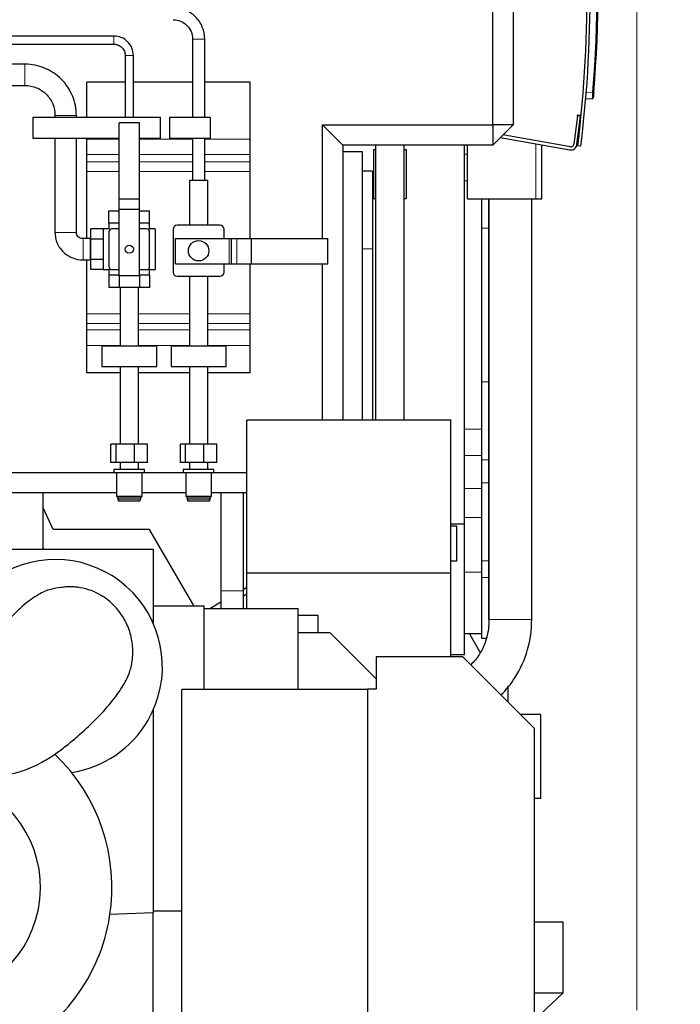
# Model space of a CAD drawing. Header units: inches. Extents: x 0 to 20790, y -12 to 14700.
# Tile 300 of 358: x 10863 to 11511, y 9897 to 10862. Entities that reach past the tile are written whole.
import ezdxf

# ---------------------------------------------------------------- set-up
doc = ezdxf.new("R2010")
doc.units = ezdxf.units.IN
doc.layers.add('1', color=7, linetype='Continuous', true_color=0xffffff)
doc.layers.add('254', color=7, linetype='Continuous', true_color=0xffffff)
doc.styles.add('latin_extended', font='simplex.shx')
doc.dimstyles.get("Standard").update_dxf_attribs({"dimtxt": 0.18, "dimasz": 0.18, "dimexe": 0.18, "dimexo": 0.0625, "dimgap": 0.09, "dimtad": 0, "dimtih": 1, "dimtoh": 1, "dimdec": 4, "dimzin": 0, "dimdsep": 46, "dimtxsty": 'Standard', "dimcen": 0.09, "dimadec": 0, "dimazin": 0, "dimtfac": 1, "dimtdec": 4, "dimtofl": 0, "dimtmove": 0, "dimatfit": 3, "dimfxl": 1, "dimtolj": 1, "dimtzin": 0, "dimarcsym": 0})

# ---------------------------------------------------------------- blocks, each defined once
blk = doc.blocks.new('_U3')
at = {"layer": '254', "color": 3, "linetype": 'Continuous', "lineweight": 13, "transparency": 16777216}
for p, q in [((10990.99, 12222.25), (11933.67, 12222.25)), ((11898.67, 12099.75), (11898.67, 8769.25)), ((10824.14, 8646.75), (11933.67, 8646.75))]:
    blk.add_line(p, q, dxfattribs=at)
at = {"layer": '254', "color": 3, "transparency": 16777216}
for points in [[(11919.08, 12099.75), (11878.25, 12099.75), (11898.67, 12222.25)], [(11878.25, 8769.25), (11919.08, 8769.25), (11898.67, 8646.75)]]:
    blk.add_solid(points, dxfattribs=at)
at = {"layer": 'Defpoints', "color": 0, "transparency": 16777216}
for p in [(10955.99, 12222.25), (10789.14, 8646.75), (11898.67, 8646.75)]:
    blk.add_point(p, dxfattribs=at)
at = {"layer": '254', "color": 2, "lineweight": 13, "transparency": 16777216, "insert": (11714.92, 10218.67), "char_height": 122.5, "attachment_point": 1, "rotation": 90, "style": 'latin_extended'}
blk.add_mtext('\\A1;3575', dxfattribs=at)
blk = doc.blocks.new('_U4')
at = {"layer": '254', "color": 3, "linetype": 'Continuous', "lineweight": 13, "transparency": 16777216}
for p, q in [((8855.72, 11944.93), (8855.72, 12612.75)), ((11468.04, 9891.65), (11468.04, 12612.75)), ((8978.22, 12577.75), (11345.54, 12577.75))]:
    blk.add_line(p, q, dxfattribs=at)
at = {"layer": '254', "color": 3, "transparency": 16777216}
for points in [[(8978.22, 12598.17), (8978.22, 12557.34), (8855.72, 12577.75)], [(11345.54, 12557.34), (11345.54, 12598.17), (11468.04, 12577.75)]]:
    blk.add_solid(points, dxfattribs=at)
at = {"layer": 'Defpoints', "color": 0, "transparency": 16777216}
for p in [(11468.04, 12577.75), (8855.72, 11909.93), (11468.04, 9856.65)]:
    blk.add_point(p, dxfattribs=at)
at = {"layer": '254', "color": 2, "lineweight": 13, "transparency": 16777216, "insert": (9957.71, 12761.5), "char_height": 122.5, "attachment_point": 1, "style": 'latin_extended'}
blk.add_mtext('\\A1;2612', dxfattribs=at)

msp = doc.modelspace()

# ---------------------------------------------------------------- linework, layer by layer
at = {"layer": '1', "color": 2, "linetype": 'Continuous', "lineweight": 25}
for p, q in [((11346.826, 10986.754), (11346.826, 10759.485)), ((11326.826, 10759.485), (11326.826, 10978.47)), ((10868.189, 10818.892), (10487.492, 10818.892)), ((10928.989, 10766.392), (10928.989, 10801.117)), ((10966.494, 10801.117), (10928.989, 10801.117)), ((11032.486, 10801.117), (10974.491, 10801.117)), ((11088.989, 10801.117), (11044.486, 10801.117)), ((11088.989, 10745.443), (11088.989, 10801.117)), ((10487.492, 10797.892), (10868.189, 10797.892)), ((11424.351, 10784.904), (11417.933, 10784.567)), ((10875.983, 10766.392), (10875.983, 10746.392)), ((11000.983, 10766.392), (10875.983, 10766.392)), ((10897.689, 10768.393), (10897.689, 10766.392)), ((10918.689, 10766.391), (10918.689, 10768.392)), ((10960.483, 10686.392), (10960.483, 10761.392)), ((10980.483, 10761.392), (10960.483, 10761.392)), ((10980.483, 10686.392), (10980.483, 10761.392)), ((11000.983, 10746.392), (11000.983, 10766.392)), ((11009.989, 10766.392), (11009.989, 10746.392)), ((11049.989, 10766.392), (11009.989, 10766.392)), ((11049.989, 10746.392), (11049.989, 10766.392)), ((11409.806, 10768.098), (11406.394, 10740.307)), ((11409.371, 10739.941), (11412.784, 10767.732)), ((11409.806, 10768.098), (11409.844, 10768.408)), ((11409.844, 10768.408), (11409.928, 10769.091)), ((11409.928, 10769.091), (11413.465, 10768.656)), ((11412.906, 10768.725), (11412.784, 10767.732)), ((11159.837, 10759.485), (11326.826, 10759.485)), ((11159.837, 10759.485), (11179.837, 10739.485)), ((11159.837, 10647.797), (11159.837, 10759.485)), ((11346.826, 10759.485), (11326.826, 10759.485)), ((11346.826, 10759.485), (11326.826, 10739.485)), ((11326.826, 10759.485), (11326.826, 10739.485)), ((10875.983, 10746.392), (10960.483, 10746.392)), ((10897.688, 10746.391), (10897.683, 10653.643)), ((10918.683, 10653.642), (10918.688, 10746.392)), ((10928.989, 10745.443), (10928.989, 10746.392)), ((10928.989, 10730.122), (10928.989, 10745.443)), ((10980.483, 10746.392), (11000.983, 10746.392)), ((11009.989, 10746.392), (11049.989, 10746.392)), ((11088.989, 10730.122), (11088.989, 10745.443)), ((11334.138, 10746.795), (11402.374, 10734.763)), ((11402.895, 10737.718), (11336.727, 10749.385)), ((11326.826, 10739.485), (11179.837, 10739.485)), ((11179.837, 10739.485), (11179.837, 10469.786)), ((11198.989, 10732.754), (11179.837, 10732.754)), ((11198.989, 10469.785), (11198.989, 10732.754)), ((11209.859, 10735.254), (11211.859, 10735.254)), ((11209.859, 10735.254), (11209.859, 10687.254)), ((11239.859, 10735.254), (11241.859, 10735.254)), ((11241.859, 10735.254), (11241.859, 10687.254)), ((11298.989, 10367.757), (11298.989, 10739.483)), ((11301.989, 10686.757), (11301.989, 10739.488)), ((11374.989, 10686.757), (11374.989, 10739.596)), ((11413.107, 10738.259), (11410.13, 10738.627)), ((10928.989, 10722.932), (10928.989, 10730.122)), ((10928.989, 10713.739), (10928.989, 10722.932)), ((11088.989, 10722.932), (11088.989, 10730.122)), ((11088.989, 10713.739), (11088.989, 10722.932)), ((10928.989, 10647.892), (10928.989, 10713.739)), ((11088.989, 10647.798), (11088.989, 10713.739)), ((11208.989, 10713.854), (11198.989, 10713.854)), ((11208.989, 10713.854), (11208.989, 10637.754)), ((11029.483, 10704.892), (11029.483, 10660.89)), ((11047.483, 10704.892), (11029.483, 10704.892)), ((11047.483, 10660.89), (11047.483, 10704.892)), ((10960.483, 10676.392), (10960.483, 10686.392)), ((10980.483, 10686.392), (10960.483, 10686.392)), ((10980.483, 10676.392), (10980.483, 10686.392)), ((11209.859, 10687.254), (11211.859, 10687.254)), ((11239.858, 10687.254), (11241.859, 10687.254)), ((11301.989, 10686.757), (11368.989, 10686.757)), ((11315.989, 10657.984), (11315.989, 10686.758)), ((11322.989, 10657.984), (11322.989, 10686.758)), ((11322.99, 10686.748), (11322.99, 10274.576)), ((11364.99, 10274.576), (11364.99, 10686.748)), ((11368.989, 10686.757), (11374.989, 10686.757)), ((10950.483, 10674.892), (10960.483, 10674.892)), ((10950.483, 10662.892), (10950.483, 10674.892)), ((10960.483, 10611.392), (10960.483, 10676.392)), ((10980.483, 10676.392), (10960.483, 10676.392)), ((10980.483, 10611.392), (10980.483, 10676.392)), ((10980.483, 10674.892), (10990.483, 10674.892)), ((10990.483, 10662.892), (10990.483, 10674.892)), ((10932.983, 10647.392), (10932.983, 10657.392)), ((10944.983, 10657.392), (10932.983, 10657.392)), ((10950.483, 10657.392), (10944.983, 10657.392)), ((10944.983, 10657.392), (10944.983, 10617.392)), ((10950.483, 10662.892), (10950.483, 10657.392)), ((10960.482, 10662.892), (10950.483, 10662.892)), ((10960.483, 10657.392), (10953.483, 10657.392)), ((10990.483, 10662.892), (10980.483, 10662.892)), ((10987.483, 10657.392), (10980.483, 10657.392)), ((10990.483, 10657.392), (10990.483, 10662.892)), ((10995.983, 10657.392), (10990.483, 10657.392)), ((10995.983, 10657.392), (10995.983, 10617.392)), ((11013.483, 10656.892), (11013.483, 10614.892)), ((11059.483, 10660.892), (11017.483, 10660.892)), ((11063.483, 10647.799), (11063.483, 10656.892)), ((11315.989, 10507.529), (11315.989, 10657.984)), ((11322.989, 10507.529), (11322.989, 10657.984)), ((10932.648, 10647.892), (10925.183, 10647.892)), ((10932.648, 10626.892), (10932.648, 10647.892)), ((10932.983, 10627.392), (10932.983, 10647.392)), ((10944.983, 10647.392), (10932.983, 10647.392)), ((10950.483, 10654.392), (10950.483, 10620.392)), ((10990.483, 10620.392), (10990.483, 10654.392)), ((11015.78, 10647.799), (11068.28, 10647.799)), ((11015.78, 10623.14), (11015.78, 10647.799)), ((11068.28, 10647.799), (11070.78, 10647.799)), ((11070.78, 10647.799), (11075.78, 10647.799)), ((11070.78, 10623.14), (11070.78, 10647.799)), ((11075.78, 10647.799), (11090.249, 10647.799)), ((11090.249, 10647.799), (11165.249, 10647.799)), ((11090.249, 10623.14), (11090.249, 10647.799)), ((11165.249, 10623.14), (11165.249, 10647.799)), ((11208.989, 10637.754), (11208.989, 10469.783)), ((10925.183, 10626.892), (10932.648, 10626.892)), ((10928.989, 10573.931), (10928.989, 10626.894)), ((10932.983, 10617.392), (10932.983, 10627.392)), ((10944.983, 10627.392), (10932.983, 10627.392)), ((10944.983, 10617.392), (10932.983, 10617.392)), ((10944.983, 10617.392), (10950.483, 10617.392)), ((10950.483, 10617.392), (10950.483, 10611.892)), ((10953.483, 10617.392), (10960.483, 10617.392)), ((10980.483, 10617.392), (10987.483, 10617.392)), ((10990.483, 10611.892), (10990.483, 10617.392)), ((10990.483, 10617.392), (10995.983, 10617.392)), ((11015.78, 10623.14), (11068.28, 10623.14)), ((11063.483, 10614.892), (11063.483, 10623.14)), ((11068.28, 10623.14), (11070.78, 10623.14)), ((11070.78, 10623.14), (11075.78, 10623.14)), ((11075.78, 10623.14), (11090.249, 10623.14)), ((11088.989, 10573.931), (11088.989, 10623.141)), ((11090.249, 10623.14), (11165.249, 10623.14)), ((11159.837, 10469.784), (11159.837, 10623.139)), ((10950.483, 10611.892), (10950.483, 10599.892)), ((10960.482, 10611.892), (10950.483, 10611.892)), ((10980.483, 10611.392), (10960.483, 10611.392)), ((10960.483, 10611.392), (10960.483, 10599.892)), ((10990.483, 10611.892), (10980.483, 10611.892)), ((10980.483, 10611.392), (10980.483, 10599.892)), ((10990.483, 10611.892), (10990.483, 10599.892)), ((11017.483, 10610.892), (11059.483, 10610.892)), ((11029.483, 10610.894), (11029.483, 10542.392)), ((11047.483, 10542.392), (11047.483, 10610.894)), ((10960.483, 10599.892), (10950.483, 10599.892)), ((10980.483, 10599.892), (10960.483, 10599.892)), ((10961.483, 10599.894), (10961.483, 10542.392)), ((10979.483, 10542.392), (10979.483, 10599.894)), ((10990.483, 10599.892), (10980.483, 10599.892)), ((10928.989, 10564.738), (10928.989, 10573.931)), ((11088.989, 10564.738), (11088.989, 10573.931)), ((10928.989, 10558.387), (10928.989, 10564.738)), ((11088.989, 10558.387), (11088.989, 10564.738)), ((10928.989, 10543.066), (10928.989, 10558.387)), ((11088.989, 10543.066), (11088.989, 10558.387)), ((10928.989, 10516.392), (10928.989, 10543.066)), ((10943.483, 10542.392), (10943.483, 10522.392)), ((10997.483, 10542.392), (10943.483, 10542.392)), ((10997.483, 10522.392), (10997.483, 10542.392)), ((11011.483, 10542.392), (11011.483, 10522.392)), ((11065.483, 10542.392), (11011.483, 10542.392)), ((11065.483, 10522.392), (11065.483, 10542.392)), ((11088.989, 10516.392), (11088.989, 10543.066)), ((10943.483, 10522.392), (10997.483, 10522.392)), ((10961.483, 10522.392), (10961.483, 10446.392)), ((10979.483, 10446.392), (10979.483, 10522.392)), ((11011.483, 10522.392), (11065.483, 10522.392)), ((11029.483, 10522.392), (11029.483, 10446.392)), ((11047.483, 10446.392), (11047.483, 10522.392)), ((10961.484, 10516.392), (10928.989, 10516.392)), ((11029.481, 10516.392), (10979.484, 10516.392)), ((11088.989, 10516.392), (11047.481, 10516.392)), ((11315.989, 10431.119), (11315.989, 10507.529)), ((11322.989, 10431.119), (11322.989, 10507.529)), ((11085.817, 10319.783), (11085.817, 10469.783)), ((11285.817, 10469.783), (11085.817, 10469.783)), ((11285.817, 10319.783), (11285.817, 10469.783)), ((10957.628, 10446.392), (10952.564, 10446.392)), ((10952.564, 10428.392), (10952.564, 10446.392)), ((10975.548, 10446.392), (10957.628, 10446.392)), ((10957.628, 10428.392), (10957.628, 10446.392)), ((10988.403, 10446.392), (10975.548, 10446.392)), ((10975.548, 10428.392), (10975.548, 10446.392)), ((10988.403, 10428.392), (10988.403, 10446.392)), ((11025.628, 10446.392), (11020.564, 10446.392)), ((11020.564, 10428.392), (11020.564, 10446.392)), ((11043.548, 10446.392), (11025.628, 10446.392)), ((11025.628, 10428.392), (11025.628, 10446.392)), ((11056.403, 10446.392), (11043.548, 10446.392)), ((11043.548, 10428.392), (11043.548, 10446.392)), ((11056.403, 10428.392), (11056.403, 10446.392)), ((10957.628, 10428.392), (10952.564, 10428.392)), ((10975.548, 10428.392), (10957.628, 10428.392)), ((10961.483, 10428.392), (10961.483, 10421.592)), ((10988.403, 10428.392), (10975.548, 10428.392)), ((10979.483, 10421.592), (10979.483, 10428.392)), ((11025.628, 10428.392), (11020.564, 10428.392)), ((11043.548, 10428.392), (11025.628, 10428.392)), ((11029.483, 10428.392), (11029.483, 10421.592)), ((11056.403, 10428.392), (11043.548, 10428.392)), ((11047.483, 10421.592), (11047.483, 10428.392)), ((11315.989, 10408.395), (11315.989, 10431.119)), ((11322.989, 10408.395), (11322.989, 10431.119)), ((10852.607, 10418.485), (10955.486, 10418.485)), ((10985.483, 10421.592), (10955.483, 10421.592)), ((10955.483, 10421.592), (10955.483, 10418.092)), ((10985.483, 10418.092), (10955.483, 10418.092)), ((10957.983, 10418.092), (10957.983, 10394.892)), ((10982.983, 10394.892), (10982.983, 10418.092)), ((10985.483, 10418.092), (10985.483, 10421.592)), ((10985.484, 10418.485), (11023.48, 10418.485)), ((11053.483, 10421.592), (11023.483, 10421.592)), ((11023.483, 10421.592), (11023.483, 10418.092)), ((11053.483, 10418.092), (11023.483, 10418.092)), ((11025.983, 10418.092), (11025.983, 10394.892)), ((11050.983, 10394.892), (11050.983, 10418.092)), ((11053.483, 10418.092), (11053.483, 10421.592)), ((11053.483, 10418.485), (11085.814, 10418.485)), ((11315.989, 10331.984), (11315.989, 10408.395)), ((11322.989, 10331.984), (11322.989, 10408.395)), ((10957.986, 10398.485), (10847.328, 10398.485)), ((10885.989, 10343.254), (10885.989, 10398.485)), ((10982.983, 10394.892), (10957.983, 10394.892)), ((10957.983, 10394.892), (10959.183, 10394.392)), ((10981.783, 10394.392), (10982.983, 10394.892)), ((11025.979, 10398.485), (10982.987, 10398.485)), ((11050.983, 10394.892), (11025.983, 10394.892)), ((11025.983, 10394.892), (11027.183, 10394.392)), ((11049.783, 10394.392), (11050.983, 10394.892)), ((11085.815, 10398.485), (11050.98, 10398.485)), ((10981.783, 10394.392), (10959.183, 10394.392)), ((10959.183, 10394.392), (10959.183, 10392.392)), ((10981.783, 10392.392), (10959.183, 10392.392)), ((10959.183, 10392.392), (10959.983, 10390.392)), ((10980.983, 10390.392), (10959.983, 10390.392)), ((10980.983, 10390.392), (10981.783, 10392.392)), ((10981.783, 10392.392), (10981.783, 10394.392)), ((11049.783, 10394.392), (11027.183, 10394.392)), ((11027.183, 10394.392), (11027.183, 10392.392)), ((11049.783, 10392.392), (11027.183, 10392.392)), ((11027.183, 10392.392), (11027.983, 10390.392)), ((11048.983, 10390.392), (11027.983, 10390.392)), ((11048.983, 10390.392), (11049.783, 10392.392)), ((11049.783, 10392.392), (11049.783, 10394.392)), ((10895.989, 10362.754), (10885.989, 10384.052)), ((11298.989, 10367.757), (11285.817, 10367.757)), ((11291.66, 10365.919), (11285.817, 10365.919)), ((11291.66, 10331.75), (11291.66, 10365.919)), ((11298.989, 10239.757), (11298.989, 10367.757)), ((10990.489, 10362.754), (10895.989, 10362.754)), ((11033.989, 10287.409), (10990.489, 10362.754)), ((10596.18, 10343.254), (10993.989, 10343.254)), ((10886.699, 10343.254), (10885.989, 10344.767)), ((10993.989, 10343.254), (10993.989, 10270.789)), ((11291.66, 10331.75), (11285.817, 10331.75)), ((11315.989, 10315.757), (11315.989, 10331.984)), ((11322.989, 10315.757), (11322.989, 10331.984)), ((11285.817, 10319.783), (11085.817, 10319.783)), ((11085.817, 10285.054), (11085.817, 10319.783)), ((11285.817, 10237.754), (11285.817, 10319.783)), ((11315.989, 10255.927), (11315.989, 10315.757)), ((11322.989, 10274.506), (11322.989, 10315.757)), ((11085.818, 10305.961), (11082.409, 10303.993)), ((11082.409, 10297.495), (11085.819, 10299.577)), ((11060.41, 10291.292), (11049.606, 10285.054)), ((11043.989, 10287.409), (10993.989, 10287.409)), ((11043.989, 10285.051), (11043.989, 10287.409)), ((11135.989, 10285.054), (11043.989, 10285.054)), ((11043.989, 10205.753), (11043.989, 10285.054)), ((11135.989, 10205.753), (11135.989, 10285.054)), ((11155.817, 10278.494), (11135.989, 10278.494)), ((11155.817, 10261.804), (11155.817, 10278.494)), ((11135.989, 10261.804), (11166.989, 10261.804)), ((11212.589, 10216.203), (11166.989, 10261.804)), ((11298.989, 10260.597), (11315.989, 10260.597)), ((11314.561, 10242.197), (11303.938, 10260.597)), ((11320.637, 10255.927), (11315.989, 10255.927)), ((11212.589, 10237.754), (11212.589, 10206.254)), ((11297.589, 10237.754), (11212.589, 10237.754)), ((11298.989, 10239.757), (11285.817, 10239.757)), ((11367.589, 10167.754), (11297.589, 10237.754)), ((11204.089, 10205.754), (11022.089, 10205.754)), ((11022.089, 9738.254), (11022.089, 10205.754)), ((11212.589, 10206.254), (11204.089, 10206.254)), ((11204.089, 10206.254), (11204.089, 9736.254)), ((11341.689, 10209.552), (11341.689, 10193.651)), ((10993.989, 10185.725), (10993.989, 9986.754)), ((11373.989, 10181.284), (11354.058, 10181.284)), ((11373.989, 10111.333), (11373.989, 10181.284)), ((11367.589, 9736.254), (11367.589, 10167.754)), ((11373.989, 10099.284), (11373.989, 10111.333)), ((11367.588, 10099.284), (11373.989, 10099.284)), ((10993.989, 9986.754), (10951.569, 9985.272)), ((11022.088, 9988.395), (10993.989, 9988.395)), ((10993.989, 9710.754), (10993.989, 9986.754)), ((11395.689, 9977.754), (11367.59, 9977.754)), ((11395.689, 9908.448), (11395.689, 9977.754)), ((11367.59, 9908.448), (11395.689, 9908.448)), ((11372.689, 9886.448), (11395.689, 9908.448))]:
    msp.add_line(p, q, dxfattribs=at)
at = {"layer": '1', "color": 110, "linetype": 'Continuous', "lineweight": 13}
for p, q in [((11418.468, 10791.086), (11424.832, 10791.42)), ((11412.784, 10767.732), (11409.806, 10768.098)), ((10960.484, 10745.443), (10928.989, 10745.443)), ((11032.484, 10745.443), (10980.484, 10745.443)), ((11088.989, 10745.443), (11044.484, 10745.443)), ((11368.989, 10686.757), (11368.989, 10740.653)), ((10960.484, 10730.122), (10928.989, 10730.122)), ((10960.484, 10722.932), (10928.989, 10722.932)), ((11032.484, 10730.122), (10980.484, 10730.122)), ((11032.484, 10722.932), (10980.484, 10722.932)), ((11088.989, 10730.122), (11044.484, 10730.122)), ((11088.989, 10722.932), (11044.484, 10722.932)), ((11298.989, 10730.467), (11301.989, 10730.467)), ((10960.484, 10713.739), (10928.989, 10713.739)), ((11032.484, 10713.739), (10980.484, 10713.739)), ((11088.989, 10713.739), (11044.484, 10713.739)), ((11298.989, 10704.451), (11301.989, 10704.451)), ((11322.989, 10657.984), (11315.989, 10657.984)), ((10925.183, 10647.892), (10925.183, 10626.892)), ((11068.28, 10623.14), (11068.28, 10647.799)), ((11075.78, 10623.14), (11075.78, 10647.799)), ((11208.989, 10637.754), (11198.989, 10637.754)), ((10961.484, 10573.931), (10928.989, 10573.931)), ((11029.481, 10573.931), (10979.484, 10573.931)), ((11088.989, 10573.931), (11047.481, 10573.931)), ((10961.484, 10564.738), (10928.989, 10564.738)), ((11029.481, 10564.738), (10979.484, 10564.738)), ((11088.989, 10564.738), (11047.481, 10564.738)), ((10961.484, 10558.387), (10928.989, 10558.387)), ((11029.481, 10558.387), (10979.484, 10558.387)), ((11088.989, 10558.387), (11047.481, 10558.387)), ((10961.484, 10543.066), (10928.989, 10543.066)), ((11029.481, 10543.066), (10979.484, 10543.066)), ((11088.989, 10543.066), (11047.481, 10543.066)), ((11322.989, 10507.529), (11315.989, 10507.529)), ((11298.989, 10461.062), (11315.989, 10461.062)), ((11298.989, 10435.046), (11315.989, 10435.046)), ((11322.989, 10431.119), (11315.989, 10431.119)), ((11322.989, 10408.395), (11315.989, 10408.395)), ((11298.989, 10403.012), (11315.989, 10403.012)), ((11298.989, 10374.539), (11315.989, 10374.539)), ((11322.989, 10331.984), (11315.989, 10331.984)), ((11298.989, 10320.757), (11315.989, 10320.757)), ((11322.989, 10315.757), (11315.989, 10315.757)), ((11364.99, 10274.576), (11322.99, 10274.576))]:
    msp.add_line(p, q, dxfattribs=at)
at = {"layer": '1', "color": 2, "linetype": 'Continuous', "lineweight": 25}
for centre, radius in [((11038.483, 10635.892), 10), ((10970.483, 10637.392), 4)]:
    msp.add_circle(centre, radius, dxfattribs=at)
for centre, radius, start, end in [((10219.225, 10886.094), 1203, 352.941167, 8.823765), ((10219.225, 10886.094), 1200, 352.941167, 8.823765), ((10230.118, 10892.704), 1199, 355.154216, 4.845784), ((10230.065, 10892.704), 1200, 355.154216, 4.845784), ((11424.299, 10785.902), 1, 273, 354.889549), ((11403.416, 10740.672), 6, 260, 353), ((11403.416, 10740.672), 3, 260, 353), ((11405.743, 10743.36), 5, 316.463337, 343.341237), ((10953.483, 10654.392), 3, 90, 180), ((10987.483, 10654.392), 3, 0, 90), ((11017.483, 10656.892), 4, 90, 180), ((11059.483, 10656.892), 4, 0, 90), ((10953.483, 10620.392), 3, 180, 270), ((10987.483, 10620.392), 3, 270, 0), ((11017.483, 10614.892), 4, 180, 270), ((11059.483, 10614.892), 4, 270, 0), ((10897.988, 10228.26), 105, 330.000033, 191.191908), ((10897.988, 10228.26), 105, 278.767533, 330.000033), ((10772.988, 10011.753), 180.534, 295.464375, 46.445625), ((10772.988, 10011.753), 110.534, 105.435, 69.98625)]:
    msp.add_arc(centre, radius, start, end, dxfattribs=at)
at = {"layer": '1', "color": 110, "linetype": 'Continuous', "lineweight": 13}
for centre, major_axis, ratio, start_param, end_param in [((11038.489, 10843.392), (6, 0), 0.000002, 0, 3.1415927), ((10868.189, 10808.392), (0, 10.5), 0.0043633, 3.1415894, 6.283182), ((11424.78, 10791.42), (0.996, -0.084), 0.0044271, 0, 1.5186238), ((10908.189, 10768.392), (10.5, -0.001), 0.0000011, 3.1415927, 6.2831853), ((10908.183, 10653.642), (10.5, -0.001), 0.0000011, 3.1415927, 6.2831853)]:
    msp.add_ellipse(centre, major_axis=major_axis, ratio=ratio, start_param=start_param, end_param=end_param, dxfattribs=at)
at = {"layer": '1', "color": 2, "linetype": 'Continuous', "lineweight": 25}
for points, knots in [([(11044.489, 10843.392), (11044.411, 10847.623), (11042.857, 10855.437), (11035.978, 10865.882), (11025.533, 10872.76), (11017.719, 10874.315), (11013.489, 10874.393)], [0, 0, 0, 0, 0.2490786, 0.5000031, 0.7509256, 1, 1, 1, 1]), ([(11013.489, 10862.393), (11016.125, 10862.383), (11020.941, 10861.475), (11027.297, 10857.2), (11031.572, 10850.845), (11032.48, 10846.029), (11032.489, 10843.392)], [0, 0, 0, 0, 0.2514778, 0.5000057, 0.74853, 1, 1, 1, 1]), ([(10955.487, 10846.397), (10940.149, 10846.397), (10913.521, 10846.397), (10879.059, 10846.397), (10852.367, 10846.397), (10812.457, 10846.397), (10773.405, 10846.397), (10734.946, 10846.397), (10714.179, 10846.397), (10694.014, 10846.397), (10674.606, 10846.397), (10653.034, 10846.397), (10625.345, 10846.397), (10587.873, 10846.397), (10559.381, 10846.397), (10543.38, 10846.397)], [0, 0, 0, 0, 0.1116551, 0.1938426, 0.2508735, 0.305967, 0.484375, 0.5351563, 0.5859375, 0.6355527, 0.681949, 0.7272192, 0.7925898, 0.8835168, 1, 1, 1, 1]), ([(10974.492, 10827.392), (10974.443, 10829.984), (10973.488, 10834.774), (10969.274, 10841.179), (10962.869, 10845.393), (10958.079, 10846.348), (10955.487, 10846.397)], [0, 0, 0, 0, 0.2490028, 0.5000105, 0.7510119, 1, 1, 1, 1]), ([(10543.38, 10838.398), (10558.718, 10838.398), (10585.346, 10838.398), (10619.808, 10838.398), (10646.5, 10838.398), (10686.41, 10838.398), (10725.462, 10838.398), (10763.921, 10838.398), (10784.688, 10838.398), (10804.853, 10838.398), (10824.261, 10838.398), (10845.833, 10838.398), (10873.522, 10838.398), (10910.994, 10838.398), (10939.486, 10838.398), (10955.487, 10838.398)], [0, 0, 0, 0, 0.1116551, 0.1938426, 0.2508735, 0.305967, 0.484375, 0.5351563, 0.5859375, 0.6355527, 0.681949, 0.7272192, 0.7925898, 0.8835168, 1, 1, 1, 1]), ([(10955.487, 10838.398), (10957.016, 10838.395), (10959.807, 10837.872), (10963.487, 10835.392), (10965.966, 10831.713), (10966.49, 10828.921), (10966.493, 10827.392)], [0, 0, 0, 0, 0.251678, 0.4999765, 0.7482876, 1, 1, 1, 1]), ([(10966.493, 10827.392), (10966.493, 10818.992), (10966.492, 10804.451), (10966.492, 10785.823), (10966.491, 10773.89), (10966.491, 10768.097), (10966.491, 10766.391)], [0, 0, 0, 0, 0.4131079, 0.7151253, 0.916073, 1, 1, 1, 1]), ([(10974.49, 10766.391), (10974.49, 10769.43), (10974.49, 10779.982), (10974.491, 10800.316), (10974.492, 10817.61), (10974.492, 10827.392)], [0, 0, 0, 0, 0.1494716, 0.5189647, 1, 1, 1, 1]), ([(10918.689, 10768.392), (10918.559, 10775.28), (10916.023, 10788.008), (10904.823, 10805.026), (10887.804, 10816.226), (10875.078, 10818.762), (10868.189, 10818.892)], [0, 0, 0, 0, 0.2490114, 0.5000038, 0.7509937, 1, 1, 1, 1]), ([(10868.189, 10797.892), (10872.287, 10797.882), (10879.768, 10796.478), (10889.63, 10789.834), (10896.275, 10779.971), (10897.678, 10772.491), (10897.689, 10768.393)], [0, 0, 0, 0, 0.2516678, 0.5000073, 0.7483422, 1, 1, 1, 1]), ([(11425.776, 10791.335), (11425.761, 10791.154), (11425.73, 10790.794), (11425.7, 10790.436), (11425.68, 10790.214), (11425.677, 10790.17), (11425.669, 10790.081), (11425.665, 10790.037), (11425.654, 10789.906), (11425.647, 10789.819), (11425.624, 10789.562), (11425.595, 10789.224), (11425.567, 10788.899), (11425.546, 10788.66), (11425.539, 10788.581), (11425.529, 10788.464), (11425.526, 10788.425), (11425.519, 10788.348), (11425.516, 10788.31), (11425.499, 10788.122), (11425.474, 10787.832), (11425.45, 10787.565), (11425.434, 10787.374), (11425.425, 10787.28), (11425.417, 10787.19), (11425.412, 10787.13), (11425.409, 10787.101), (11425.397, 10786.956), (11425.387, 10786.848), (11425.369, 10786.647), (11425.361, 10786.554), (11425.346, 10786.383), (11425.339, 10786.306), (11425.331, 10786.218), (11425.33, 10786.202), (11425.327, 10786.169), (11425.325, 10786.153), (11425.321, 10786.106), (11425.319, 10786.078), (11425.312, 10785.999), (11425.304, 10785.911), (11425.299, 10785.858), (11425.297, 10785.831), (11425.296, 10785.824), (11425.295, 10785.816), (11425.295, 10785.813), (11425.295, 10785.813)], [0, 0, 0, 0, 0.0626708, 0.1253417, 0.1253417, 0.1410094, 0.1410094, 0.1566771, 0.1566771, 0.1880125, 0.1880125, 0.2506834, 0.3133542, 0.3133542, 0.3446896, 0.3446896, 0.3603573, 0.3603573, 0.376025, 0.376025, 0.4386959, 0.5013667, 0.5013667, 0.5327021, 0.5483698, 0.5483698, 0.5640375, 0.5640375, 0.6267084, 0.6267084, 0.6893792, 0.6893792, 0.7520501, 0.7520501, 0.7677178, 0.7677178, 0.7833855, 0.7833855, 0.8147209, 0.8147209, 0.8773917, 0.9400626, 0.9400626, 0.971398, 0.971398, 1, 1, 1, 1]), ([(11211.859, 10739.479), (11211.859, 10728.114), (11211.859, 10701.824), (11211.859, 10663.308), (11211.859, 10626.629), (11211.859, 10597.368), (11211.859, 10567.987), (11211.859, 10531.552), (11211.859, 10497.204), (11211.859, 10475.203), (11211.859, 10469.783)], [0, 0, 0, 0, 0.1264213, 0.2924392, 0.4284416, 0.5344284, 0.6179211, 0.7552715, 0.9397113, 1, 1, 1, 1]), ([(11239.859, 10469.787), (11239.859, 10477.593), (11239.859, 10492.777), (11239.859, 10514.142), (11239.859, 10540.047), (11239.859, 10575.156), (11239.859, 10624.898), (11239.859, 10681.084), (11239.859, 10720.689), (11239.859, 10739.479)], [0, 0, 0, 0, 0.0868344, 0.1689077, 0.237654, 0.375002, 0.5594446, 0.7909819, 1, 1, 1, 1]), ([(10897.683, 10653.643), (10897.715, 10651.88), (10898.113, 10648.329), (10899.768, 10643.136), (10902.464, 10638.365), (10907.16, 10632.979), (10914.857, 10628.248), (10921.593, 10626.965), (10925.183, 10626.892)], [0, 0, 0, 0, 0.1231554, 0.2537755, 0.3823923, 0.5085427, 0.7574164, 1, 1, 1, 1]), ([(10925.183, 10647.892), (10924.223, 10647.857), (10922.54, 10648.116), (10920.403, 10649.482), (10919.189, 10650.99), (10918.708, 10652.439), (10918.654, 10653.196), (10918.683, 10653.642)], [0, 0, 0, 0, 0.2802261, 0.5324098, 0.7637115, 0.8653137, 1, 1, 1, 1]), ([(11060.409, 10398.485), (11060.408, 10394.73), (11060.408, 10385.333), (11060.408, 10370.295), (11060.408, 10353.371), (11060.408, 10336.447), (11060.408, 10319.525), (11060.408, 10308.244), (11060.408, 10302.604)], [0, 0, 0, 0, 0.1175057, 0.2940152, 0.4705247, 0.6470337, 0.8235279, 1, 1, 1, 1]), ([(11082.408, 10302.604), (11082.408, 10308.244), (11082.408, 10319.525), (11082.408, 10336.447), (11082.408, 10356.191), (11082.408, 10376.871), (11082.408, 10391.909), (11082.408, 10398.485)], [0, 0, 0, 0, 0.1764729, 0.352968, 0.5294779, 0.7942435, 1, 1, 1, 1]), ([(10744.388, 10118.491), (10751.635, 10117.651), (10765.106, 10116.336), (10785.272, 10114.33), (10804.997, 10114.458), (10823.483, 10116.774), (10839.037, 10120.155), (10853.074, 10122.62), (10868.347, 10126.435), (10883.675, 10133.349), (10897.847, 10142.33), (10909.474, 10151.082), (10922.401, 10162.113), (10938.283, 10176.566), (10950.771, 10190.435), (10958.929, 10201.342), (10963.404, 10207.795), (10967.481, 10214.599), (10970.647, 10221.913), (10972.65, 10229.281), (10974.136, 10238.173), (10974.155, 10250.195), (10970.835, 10264.646), (10964.157, 10278.254), (10954.701, 10289.72), (10941.116, 10300.186), (10928.059, 10304.96), (10917.366, 10306.376), (10912.445, 10306.608), (10907.73, 10306.432), (10901.375, 10305.423), (10892.739, 10304.359), (10882.965, 10299.984), (10873.79, 10293.947), (10866.692, 10288.289), (10860.509, 10282.432), (10855.997, 10278.088), (10853.846, 10275.972)], [0, 0, 0, 0, 0.0407677, 0.0757222, 0.1132712, 0.151249, 0.1812083, 0.2045756, 0.2323057, 0.2710496, 0.3015856, 0.3271631, 0.3518802, 0.3967581, 0.4500682, 0.4779047, 0.5057868, 0.5308562, 0.5545246, 0.5662468, 0.578366, 0.6051213, 0.6326135, 0.6605472, 0.6889046, 0.7147798, 0.7556368, 0.7648724, 0.7750733, 0.7869756, 0.8010561, 0.8385732, 0.8840583, 0.9135731, 0.9479165, 0.9761975, 1, 1, 1, 1]), ([(11060.408, 10302.604), (11060.408, 10301.278), (11060.408, 10298.414), (11060.408, 10294.157), (11060.408, 10289.771), (11060.408, 10286.795), (11060.408, 10285.209), (11060.408, 10285.043)], [0, 0, 0, 0, 0.2198196, 0.47711, 0.7145473, 0.9699499, 1, 1, 1, 1]), ([(11082.408, 10285.003), (11082.408, 10285.707), (11082.408, 10288.159), (11082.408, 10292.496), (11082.408, 10297.695), (11082.408, 10301.084), (11082.408, 10302.604)], [0, 0, 0, 0, 0.1266899, 0.4364368, 0.7490052, 1, 1, 1, 1]), ([(11322.99, 10274.576), (11323.103, 10268.117), (11321.675, 10256.215), (11314.932, 10240.873), (11308.387, 10233.133), (11305.188, 10230.072)], [0, 0, 0, 0, 0.3656729, 0.7158612, 1, 1, 1, 1]), ([(11334.757, 10200.474), (11339.859, 10205.493), (11350.874, 10218.791), (11362.321, 10244.372), (11364.991, 10264.247), (11364.99, 10274.576)], [0, 0, 0, 0, 0.2686816, 0.638918, 1, 1, 1, 1])]:
    msp.add_open_spline(points, degree=3, knots=knots, dxfattribs=at)
at = {"layer": '1', "color": 110, "linetype": 'Continuous', "lineweight": 13}
for points, weights, knots in [([(10955.487, 10846.398), (10955.489, 10846.391), (10955.491, 10846.315), (10955.493, 10846.178), (10955.5, 10845.39), (10955.506, 10843.939), (10955.505, 10841.939), (10955.501, 10839.755), (10955.497, 10838.811), (10955.492, 10838.382), (10955.487, 10838.398)], [0.577408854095, 0.579920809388, 0.583048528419, 0.585786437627, 0.585786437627, 0.552284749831, 0.585786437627, 0.585786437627, 0.568704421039, 0.571133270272, 0.577406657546], [0, 0, 0, 0, 0, 0.142942, 0.142942, 0.142942, 0.6429576, 0.6429576, 0.6429576, 1, 1, 1, 1, 1]), ([(10974.492, 10827.392), (10974.486, 10827.393), (10974.412, 10827.394), (10974.277, 10827.394), (10973.498, 10827.398), (10972.053, 10827.401), (10970.053, 10827.401), (10967.86, 10827.399), (10966.908, 10827.397), (10966.477, 10827.394), (10966.493, 10827.392)], [0.577512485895, 0.580017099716, 0.583104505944, 0.585786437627, 0.585786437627, 0.552284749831, 0.585786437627, 0.585786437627, 0.568563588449, 0.571164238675, 0.57751027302], [0, 0, 0, 0, 0, 0.1414732, 0.1414732, 0.1414732, 0.6414888, 0.6414888, 0.6414888, 1, 1, 1, 1, 1]), ([(11073.317, 10302.603), (11069.487, 10302.603), (11064.062, 10302.603), (11061.25, 10302.603), (11060.502, 10302.604), (11060.449, 10302.604), (11060.417, 10302.604), (11060.41, 10302.604)], [1.01661171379, 1.01661171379, 0.958470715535, 1.01661171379, 1.01661171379, 1.01593512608, 1.01480091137, 1.01338078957], [0, 0, 0, 0, 0, 0.9026289, 0.9026289, 0.9026289, 1, 1, 1, 1, 1])]:
    msp.add_rational_spline(points, weights, degree=4, knots=knots, dxfattribs=at)
at = {"layer": '1', "color": 2, "linetype": 'Continuous', "lineweight": 25}
for points in [[(11032.489, 10843.392), (11032.486, 10766.393)], [(11044.486, 10766.392), (11044.489, 10843.392)], [(11032.486, 10746.394), (11032.484, 10704.893)], [(11044.484, 10704.893), (11044.486, 10746.394)]]:
    msp.add_open_spline(points, degree=1, dxfattribs=at)
at = {"layer": '1', "color": 110, "linetype": 'Continuous', "lineweight": 13}
msp.add_open_spline([(11424.832, 10791.42), (11424.818, 10791.206), (11424.791, 10790.779), (11424.763, 10790.357), (11424.746, 10790.094), (11424.742, 10790.042), (11424.735, 10789.937), (11424.725, 10789.781), (11424.715, 10789.628), (11424.694, 10789.323), (11424.667, 10788.924), (11424.64, 10788.54), (11424.621, 10788.258), (11424.614, 10788.165), (11424.604, 10788.027), (11424.601, 10787.981), (11424.595, 10787.89), (11424.591, 10787.845), (11424.576, 10787.623), (11424.551, 10787.282), (11424.528, 10786.967), (11424.511, 10786.741), (11424.505, 10786.667), (11424.497, 10786.559), (11424.495, 10786.524), (11424.489, 10786.454), (11424.487, 10786.419), (11424.474, 10786.248), (11424.464, 10786.121), (11424.445, 10785.884), (11424.436, 10785.775), (11424.42, 10785.574), (11424.412, 10785.483), (11424.403, 10785.38), (11424.401, 10785.36), (11424.398, 10785.322), (11424.396, 10785.303), (11424.391, 10785.248), (11424.388, 10785.215), (11424.38, 10785.122), (11424.369, 10785.019), (11424.362, 10784.956), (11424.356, 10784.914), (11424.353, 10784.904), (11424.351, 10784.904)], degree=3, knots=[0, 0, 0, 0, 0.0625, 0.125, 0.125, 0.140625, 0.140625, 0.15625, 0.1875, 0.1875, 0.25, 0.3125, 0.3125, 0.34375, 0.34375, 0.359375, 0.359375, 0.375, 0.375, 0.4375, 0.5, 0.5, 0.53125, 0.53125, 0.546875, 0.546875, 0.5625, 0.5625, 0.625, 0.625, 0.6875, 0.6875, 0.75, 0.75, 0.765625, 0.765625, 0.78125, 0.78125, 0.8125, 0.8125, 0.875, 0.9375, 0.9375, 1, 1, 1, 1], dxfattribs=at)
msp.add_rational_spline([(11082.406, 10302.604), (11082.471, 10302.604), (11080.836, 10302.603), (11076.734, 10302.603), (11073.317, 10302.603)], [1.01338408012, 1.00164297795, 0.970331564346, 1.01661171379, 1.01661171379], degree=4, dxfattribs=at)

# ---------------------------------------------------------------- dimensions: what is measured, and where the dimension line sits
at = {"layer": '254', "color": 2, "linetype": 'Continuous', "lineweight": 13}
dim = msp.add_linear_dim(base=(11468.041, 12577.754), p1=(8855.719, 11909.932), p2=(11468.041, 9856.646), dimstyle='Standard', override={"dimscale": 35, "dimtxt": 3.5, "dimasz": 3.5, "dimexe": 1, "dimexo": 1, "dimgap": 1.75, "dimtad": 1, "dimtih": 1, "dimtoh": 0, "dimdec": 0, "dimlfac": 1, "dimzin": 8, "dimdsep": 46, "dimlunit": 2, "dimtxsty": 'latin_extended', "dimsah": 1, "dimse1": 0, "dimse2": 0, "dimsd1": 0, "dimsd2": 0, "dimclrd": 3, "dimclre": 3, "dimclrt": 2, "dimtol": 0, "dimtm": -0.1, "dimtfac": 0.714286, "dimtdec": 3, "dimtofl": 1, "dimtmove": 0, "dimtzin": 8, "dimlwd": 13, "dimlwe": 13}, dxfattribs=at)
dim.commit()
dim.dimension.update_dxf_attribs({"geometry": '_U4', "text_midpoint": (10161.88, 12577.754), "dimtype": 160})
dim = msp.add_linear_dim(base=(11898.668028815, 8646.753602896), p1=(10955.988688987, 12222.253602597), p2=(10789.138677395, 8646.753602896), angle=90, dimstyle='Standard', override={"dimscale": 35, "dimtxt": 3.5, "dimasz": 3.5, "dimexe": 1, "dimexo": 1, "dimgap": 1.75, "dimtad": 1, "dimtih": 0, "dimtoh": 0, "dimdec": 0, "dimlfac": 1, "dimzin": 8, "dimdsep": 46, "dimlunit": 2, "dimtxsty": 'latin_extended', "dimsah": 1, "dimse1": 0, "dimse2": 0, "dimsd1": 0, "dimsd2": 0, "dimclrd": 3, "dimclre": 3, "dimclrt": 2, "dimtol": 0, "dimtm": -0.1, "dimtfac": 0.714286, "dimtdec": 3, "dimtofl": 1, "dimtmove": 0, "dimtzin": 8, "dimlwd": 13, "dimlwe": 13}, dxfattribs=at)
dim.commit()
dim.dimension.update_dxf_attribs({"geometry": '_U3', "text_midpoint": (11898.668028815, 10434.503602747), "dimtype": 160})

doc.saveas('drawing.dxf')
